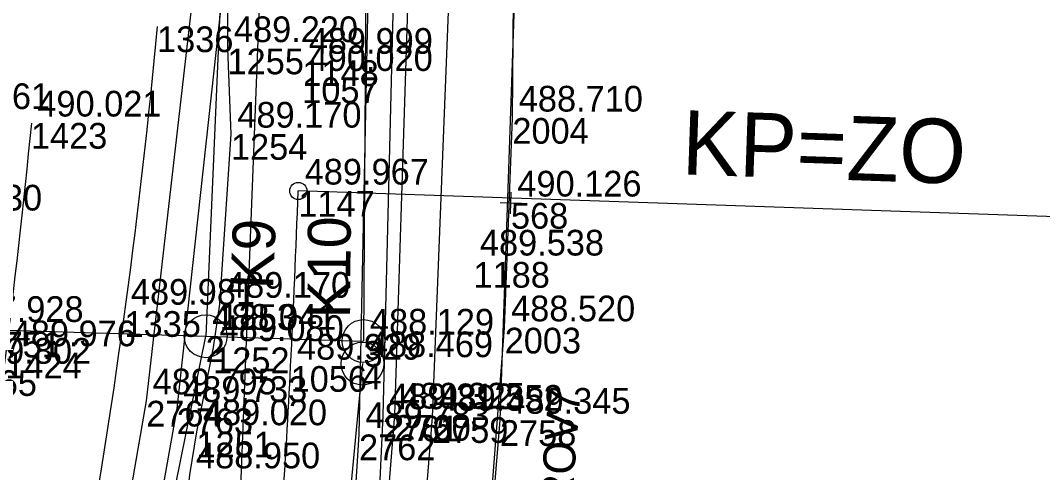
# Model space of a CAD drawing. Extents: x -874038 to -859694, y -1059487 to -1049069.
# Drawn here: x -866432.88 to -866385.13, y -1049638.95 to -1049617.85 of the extents above; entities that cross this region are included whole.
import ezdxf

# ---------------------------------------------------------------- set-up
doc = ezdxf.new("R2010")
doc.units = 0
for name, color, linetype in [('Vrstva 1', 7, 'Continuous'), ('Vrstva 25', 7, 'Continuous'), ('Vrstva 26', 7, 'Continuous'), ('Vrstva 28', 7, 'Continuous'), ('Vrstva 32', 7, 'Continuous'), ('Vrstva 4', 7, 'Continuous'), ('Vrstva 43', 7, 'Continuous'), ('Vrstva 44', 7, 'Continuous'), ('Vrstva 51', 7, 'Continuous'), ('Vrstva 60', 7, 'Continuous'), ('Vrstva 61', 7, 'Continuous'), ('Vrstva 63', 7, 'Continuous'), ('Vrstva 7', 7, 'Continuous')]:
    doc.layers.add(name, color=color, linetype=linetype)

msp = doc.modelspace()

# ---------------------------------------------------------------- linework, layer by layer
at = {"layer": 'Vrstva 1'}
msp.add_line((-866362.493, -1049627.764), (-866419.902, -1049625.806), dxfattribs=at)
msp.add_circle((-866419.902, -1049625.806), 0.4, dxfattribs=at)
for centre, radius, start, end in [((-866732.885, -1049589.78), 307.711, 349.89583, 354.71394), ((-866889.504, -1049577.048), 459.414, 351.43592, 354.30493)]:
    msp.add_arc(centre, radius, start, end, dxfattribs=at)
msp.add_spline([(-866421.779, -1049655.747), (-866421.125, -1049647.464), (-866420.261, -1049633.978), (-866419.902, -1049625.806)], degree=3, dxfattribs=at)
at = {"layer": 'Vrstva 26'}
for points in [[(-866432.02, -1049770.74), (-866429.19, -1049755.59), (-866426.87, -1049742.75), (-866425.96, -1049736.93), (-866423.23, -1049722.65), (-866418.3, -1049695), (-866415.73, -1049681.09), (-866413.56, -1049667.21), (-866411.91, -1049653.46), (-866411.04, -1049642.32), (-866410.26, -1049632.19), (-866409.9, -1049622.4), (-866409.79, -1049609.4), (-866410.25, -1049594.07), (-866410.66, -1049587.11), (-866410.78, -1049585.06), (-866411.87, -1049580.74), (-866412.65, -1049576.13), (-866413.64, -1049562.73)], [(-866432.02, -1049770.74), (-866429.19, -1049755.59), (-866427.109, -1049744.279), (-866426.199, -1049738.459), (-866423.23, -1049722.65), (-866418.3, -1049695), (-866415.73, -1049681.09), (-866413.56, -1049667.21), (-866411.91, -1049653.46), (-866411.04, -1049642.32), (-866410.26, -1049632.19), (-866409.9, -1049622.4), (-866409.79, -1049609.4), (-866410.25, -1049594.07), (-866410.78, -1049585.06), (-866411.87, -1049580.74), (-866412.65, -1049576.13), (-866413.64, -1049562.73)]]:
    msp.add_lwpolyline(points, dxfattribs=at)
at = {"layer": 'Vrstva 28'}
msp.add_lwpolyline([(-866423.23, -1049613.16), (-866423.21, -1049619.16), (-866423.05, -1049623.15), (-866423.58, -1049631.09), (-866423.88, -1049633.11), (-866424.66, -1049637.04), (-866424.98, -1049639.05), (-866425.32, -1049641.94), (-866426.69, -1049648.95), (-866427.75, -1049655.41), (-866428.58, -1049660.6), (-866429.14, -1049662.71), (-866429.34, -1049663.87), (-866430.32, -1049669.98), (-866430.49, -1049672.13), (-866430.72, -1049673.1), (-866431.05, -1049674.43)], dxfattribs=at)
at = {"layer": 'Vrstva 32'}
msp.add_lwpolyline([(-866423.23, -1049613.16), (-866423.21, -1049619.16), (-866423.05, -1049623.15), (-866423.58, -1049631.09), (-866423.88, -1049633.11), (-866424.66, -1049637.04), (-866424.98, -1049639.05), (-866425.32, -1049641.94), (-866426.69, -1049648.95), (-866427.75, -1049655.41), (-866428.58, -1049660.6), (-866429.14, -1049662.71), (-866429.34, -1049663.87), (-866430.32, -1049669.98), (-866430.49, -1049672.13), (-866430.72, -1049673.1), (-866431.05, -1049674.43)], dxfattribs=at)
at = {"layer": 'Vrstva 4'}
for points in [[(-866418.233, -1049564.257), (-866417.407, -1049575.976), (-866416.201, -1049576.649), (-866416.968, -1049584.037), (-866417.194, -1049584.045), (-866417.266, -1049585.861), (-866415.85, -1049585.914), (-866415.862, -1049586.64), (-866414.848, -1049587.612), (-866410.58, -1049587.228), (-866410.12, -1049595.578), (-866409.771, -1049615.743), (-866410.48, -1049636.503), (-866411.841, -1049652.98)], [(-866415.862, -1049586.64), (-866417.088, -1049589.117), (-866416.587, -1049597.15), (-866416.6, -1049614.592), (-866417.066, -1049637.171), (-866418.036, -1049652.429)], [(-866415.421, -1049613.23), (-866416.2, -1049613.25), (-866416.18, -1049614.56), (-866415.423, -1049614.561), (-866415.424, -1049615.035), (-866415.955, -1049636.292), (-866416.713, -1049652.658)]]:
    msp.add_lwpolyline(points, dxfattribs=at)
at = {"layer": 'Vrstva 43'}
for centre in [(-866424.229, -1049632.586), (-866416.855, -1049632.808), (-866416.905, -1049633.862)]:
    msp.add_circle(centre, 1, dxfattribs=at)
at = {"layer": 'Vrstva 44'}
for points in [[(-866416.546, -1049583.911), (-866416.855, -1049632.808)], [(-866422.618, -1049595.474), (-866424.229, -1049632.586)], [(-866448.999, -1049631.955), (-866442.591, -1049632.169), (-866436.035, -1049632.218), (-866424.229, -1049632.586), (-866416.855, -1049632.808)], [(-866432.925, -1049675.495), (-866424.229, -1049632.586)], [(-866416.905, -1049633.862), (-866421.087, -1049677.788)]]:
    msp.add_lwpolyline(points, dxfattribs=at)
at = {"layer": 'Vrstva 51'}
for points in [[(-866453.763, -1049428.714), (-866452.04, -1049433.568), (-866444.34, -1049464.467), (-866438.597, -1049487.342), (-866435.561, -1049499.856), (-866432.067, -1049514.215), (-866429.592, -1049524.635), (-866427.118, -1049537.242), (-866424.834, -1049551.513), (-866423.405, -1049564.038), (-866422.298, -1049588.525), (-866422.319, -1049598.069), (-866423.239, -1049614.649), (-866425.584, -1049635.954), (-866428.282, -1049651.152), (-866431.923, -1049672.176), (-866434.789, -1049687.948)], [(-866454.65, -1049428.981), (-866452.49, -1049437.374), (-866445.686, -1049464.717), (-866440.388, -1049486.132), (-866439.671, -1049485.991), (-866439.288, -1049487.548), (-866440.053, -1049487.765), (-866436.794, -1049500.615), (-866433.423, -1049514.408), (-866430.94, -1049524.793), (-866428.421, -1049537.452), (-866426.227, -1049551.69), (-866424.796, -1049564.13), (-866423.619, -1049588.374), (-866423.781, -1049598.122), (-866424.593, -1049614.601), (-866427.007, -1049635.599), (-866429.692, -1049651.048), (-866433.418, -1049672.02), (-866436.289, -1049687.849)], [(-866415.128, -1049593.809), (-866414.73, -1049615.308), (-866415.413, -1049636.26), (-866416.713, -1049652.658)], [(-866415.128, -1049593.809), (-866413.381, -1049593.84), (-866412.829, -1049615.452), (-866413.654, -1049636.364), (-866414.971, -1049652.856)]]:
    msp.add_lwpolyline(points, dxfattribs=at)
at = {"layer": 'Vrstva 60'}
for p, q in [((-866426.502, -1049618.126), (-866426.502, -1049618.126)), ((-866423.21, -1049619.16), (-866423.21, -1049619.16)), ((-866419.713, -1049619.704), (-866419.713, -1049619.704)), ((-866419.72, -1049620.505), (-866419.72, -1049620.505)), ((-866432.395, -1049622.632), (-866432.395, -1049622.632)), ((-866409.9, -1049622.4), (-866409.9, -1049622.4)), ((-866423.05, -1049623.15), (-866423.05, -1049623.15)), ((-866419.902, -1049625.806), (-866419.902, -1049625.806)), ((-866409.967, -1049626.365), (-866409.967, -1049626.365)), ((-866411.718, -1049629.119), (-866411.718, -1049629.119)), ((-866423.58, -1049631.09), (-866423.58, -1049631.09)), ((-866428.024, -1049631.414), (-866428.024, -1049631.414)), ((-866410.26, -1049632.19), (-866410.26, -1049632.19)), ((-866424.229, -1049632.586), (-866424.229, -1049632.586)), ((-866416.855, -1049632.808), (-866416.855, -1049632.808)), ((-866423.88, -1049633.11), (-866423.88, -1049633.11)), ((-866420.261, -1049633.978), (-866420.261, -1049633.978)), ((-866416.905, -1049633.862), (-866416.905, -1049633.862)), ((-866427.007, -1049635.599), (-866427.007, -1049635.599)), ((-866425.584, -1049635.954), (-866425.584, -1049635.954)), ((-866415.955, -1049636.292), (-866415.955, -1049636.292)), ((-866415.413, -1049636.26), (-866415.413, -1049636.26)), ((-866413.654, -1049636.364), (-866413.654, -1049636.364)), ((-866410.48, -1049636.503), (-866410.48, -1049636.503)), ((-866424.66, -1049637.04), (-866424.66, -1049637.04)), ((-866417.066, -1049637.171), (-866417.066, -1049637.171))]:
    msp.add_line(p, q, dxfattribs=at)
at = {"layer": 'Vrstva 63'}
msp.add_line((-866427.028, -1049754.75), (-866419.146, -1049550.639), dxfattribs=at)
at = {"layer": 'Vrstva 7'}
for p, q in [((-866409.984, -1049626.865), (-866409.95, -1049625.865)), ((-866410.467, -1049626.348), (-866409.467, -1049626.382))]:
    msp.add_line(p, q, dxfattribs=at)

# ---------------------------------------------------------------- texts
at = {"layer": 'Vrstva 1'}
msp.add_text('KP=ZO', height=3, rotation=358.047, dxfattribs=at).set_placement((-866402.013, -1049625.03))
at = {"layer": 'Vrstva 25'}
msp.add_text('ROV7', height=1.5, rotation=85.597, dxfattribs=at).set_placement((-866407.123, -1049640.538))
at = {"layer": 'Vrstva 43'}
for s, rotation, p in [('K10', 89.6379, (-866417.481, -1049631.758)), ('K9', 87.5144, (-866421.087, -1049630.418))]:
    msp.add_text(s, height=2, rotation=rotation, dxfattribs=at).set_placement(p)
at = {"layer": 'Vrstva 60'}
for s, p in [('1336', (-866426.502, -1049619.326)), ('1255', (-866423.21, -1049620.36)), ('1148', (-866419.713, -1049620.904)), ('1057', (-866419.72, -1049621.705)), ('1423', (-866432.395, -1049623.832)), ('2004', (-866409.9, -1049623.6)), ('1254', (-866423.05, -1049624.35)), ('1147', (-866419.902, -1049627.006)), ('568', (-866409.967, -1049627.565)), ('1188', (-866411.718, -1049630.319)), ('1253', (-866423.58, -1049632.29)), ('1335', (-866428.024, -1049632.614)), ('2003', (-866410.26, -1049633.39)), ('2', (-866424.229, -1049633.786)), ('3', (-866416.855, -1049634.008)), ('1252', (-866423.88, -1049634.31)), ('1424', (-866433.592, -1049634.553)), ('2765', (-866435.683, -1049635.37)), ('1056', (-866420.261, -1049635.178)), ('4', (-866416.905, -1049635.062)), ('2764', (-866427.007, -1049636.799)), ('2763', (-866425.584, -1049637.154)), ('2761', (-866415.955, -1049637.492)), ('2760', (-866415.413, -1049637.46)), ('2759', (-866413.654, -1049637.564)), ('2758', (-866410.48, -1049637.703)), ('1251', (-866424.66, -1049638.24)), ('2762', (-866417.066, -1049638.371))]:
    msp.add_text(s, height=1.2, dxfattribs=at).set_placement(p)
at = {"layer": 'Vrstva 61'}
for s, p in [('489.220', (-866422.91, -1049618.86)), ('489.999', (-866419.413, -1049619.404)), ('490.020', (-866419.42, -1049620.205)), ('489.961', (-866437.297, -1049621.982)), ('488.710', (-866409.6, -1049622.1)), ('490.021', (-866432.095, -1049622.332)), ('489.170', (-866422.75, -1049622.85)), ('489.967', (-866419.602, -1049625.506)), ('490.126', (-866409.667, -1049626.065)), ('489.930', (-866437.672, -1049626.718)), ('489.538', (-866411.418, -1049628.819)), ('489.981', (-866427.724, -1049631.114)), ('489.170', (-866423.28, -1049630.79)), ('487.928', (-866435.735, -1049631.918)), ('488.520', (-866409.96, -1049631.89)), ('488.041', (-866423.929, -1049632.286)), ('488.129', (-866416.555, -1049632.508)), ('489.976', (-866433.292, -1049633.053)), ('489.080', (-866423.58, -1049632.81)), ('488.469', (-866416.605, -1049633.562)), ('489.751', (-866436.793, -1049633.574)), ('489.802', (-866435.383, -1049633.87)), ('489.929', (-866419.961, -1049633.678)), ('489.795', (-866426.707, -1049635.299)), ('489.733', (-866425.284, -1049635.654)), ('489.312', (-866415.655, -1049635.992)), ('489.325', (-866415.113, -1049635.96)), ('489.352', (-866413.354, -1049636.064)), ('489.345', (-866410.18, -1049636.203)), ('489.020', (-866424.36, -1049636.74)), ('489.783', (-866416.766, -1049636.871)), ('488.950', (-866424.68, -1049638.75))]:
    msp.add_text(s, height=1.2, dxfattribs=at).set_placement(p)

doc.saveas('drawing.dxf')
